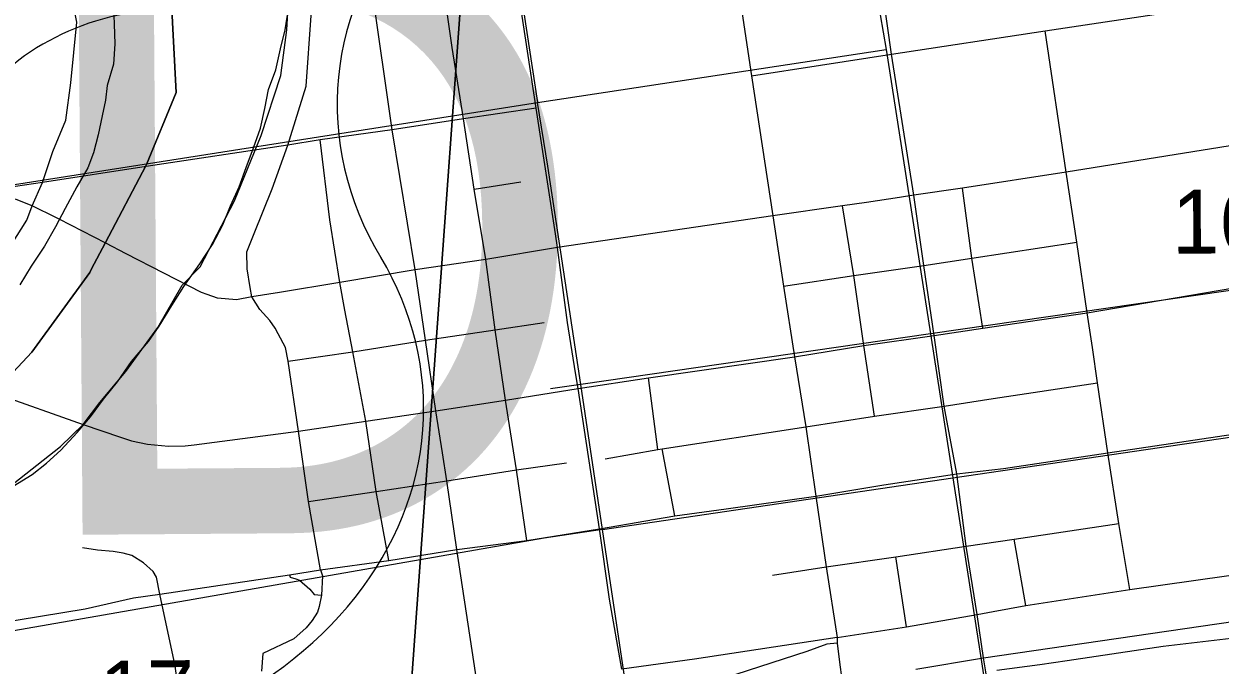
# Model space of a CAD drawing. Extents: x 114604 to 551442, y 316898 to 567001.
# Drawn here: x 204319 to 208463, y 383793 to 386013 of the extents above; entities that cross this region are included whole.
import ezdxf

# ---------------------------------------------------------------- set-up
doc = ezdxf.new("R2010")
doc.units = 0
for name, color, linetype in [('_CIVIL_CONSTRUCTION', 7, 'Continuous'), ('DV_X_County_Line', 7, 'Continuous'), ('GE_P_Alignment_1000_Bearings', 7, 'Continuous'), ('GE_P_Alignment_1000_Stations', 7, 'Continuous'), ('GE_P_Alignment_100_Cardinal_Points', 7, 'Continuous'), ('GE_P_Alignment_500_Cardinal_Points', 7, 'Continuous'), ('GE_P_Alignment_500_Distances', 7, 'Continuous'), ('GE_P_Alignment_500_Stations', 7, 'Continuous'), ('PV_X_Curb', 7, 'Continuous'), ('SN_P_Signs', 7, 'Continuous')]:
    doc.layers.add(name, color=color, linetype=linetype)

msp = doc.modelspace()

# ---------------------------------------------------------------- linework, layer by layer
at = {"layer": '_CIVIL_CONSTRUCTION'}
for p, q in [((207324.7, 385908.1), (207289.9, 386151.8)), ((206802.7, 386079.4), (206839.9, 385833.4)), ((207402, 385419.9), (207324.7, 385908.1)), ((206839.9, 385833.4), (206913.7, 385348.7)), ((206094, 385720.8), (205842.8, 385684.3)), ((205594.6, 385646.5), (205345.2, 385611.1)), ((205842.8, 385684.3), (205594.6, 385646.5)), ((205345.2, 385611.1), (205233.9, 385593.5)), ((204383.8, 385464.1), (204095.5, 385420.2)), ((207436.7, 385176.2), (207402, 385419.9)), ((206913.7, 385348.7), (206647.4, 385309.2)), ((206647.4, 385309.2), (206168, 385238.2)), ((206168, 385238.2), (205919.9, 385197.4)), ((205919.9, 385197.4), (205674.4, 385161.2)), ((205674.4, 385161.2), (205413.3, 385117.4)), ((207473.2, 384934.3), (207436.7, 385176.2)), ((206989.3, 384860.5), (207228.8, 384899.6)), ((207228.8, 384899.6), (207473.2, 384934.3)), ((206483, 384787.1), (206989.3, 384860.5)), ((206239.2, 384750.9), (206483, 384787.1)), ((205988.2, 384710.3), (206239.2, 384750.9)), ((205746.1, 384673.7), (205988.2, 384710.3)), ((205503.4, 384637.1), (205746.1, 384673.7)), ((205270.8, 384603.4), (205503.4, 384637.1)), ((204909.5, 384556), (205270.8, 384603.4))]:
    msp.add_line(p, q, dxfattribs=at)
for points in [[(205233.9, 385593.5), (204743.1, 385518.8), (204383.8, 385464.1)], [(204348, 385383.5), (204292.1, 385404.4), (204194.8, 385420.9), (204095.5, 385420.2)], [(204441.6, 385336.8), (204432.4, 385341.6), (204348, 385383.5)], [(204673.5, 385217.3), (204603.5, 385253.4), (204441.6, 385336.8)], [(204954.6, 385075.6), (204934.6, 385082.9), (204673.5, 385217.3)], [(205413.3, 385117.4), (205205, 385082.6), (205109.1, 385068.1)], [(205109.1, 385068.1), (205056.4, 385057.4), (204989.5, 385063), (204954.6, 385075.6)], [(204016.2, 384798.2), (204217.8, 384734.5), (204524.7, 384625.5), (204654.3, 384582)], [(204654.3, 384582), (204692.7, 384569.1), (204747.5, 384558.4), (204820.8, 384551.4), (204878.6, 384552), (204909.5, 384556)]]:
    msp.add_lwpolyline(points, dxfattribs=at)
at = {"layer": 'DV_X_County_Line'}
for points in [[(204282.1, 384412.1), (204348, 384452.3), (204398, 384492.4), (204447.9, 384536.6), (204503.9, 384598.8), (204549.8, 384653), (204595.7, 384713.1), (204643.7, 384773.3), (204691.6, 384843.5), (204751.5, 384913.7), (204787.5, 384965.9), (204831.4, 385038.1), (204873.3, 385104.3), (204929.2, 385182.5), (204973.1, 385248.7), (205009.1, 385316.9), (205035, 385383), (205064.9, 385449.2), (205088.8, 385515.3), (205114.7, 385583.5), (205138.7, 385651.7), (205154.6, 385719.8), (205166.5, 385786), (205192.4, 385854.1), (205208.3, 385926.3), (205224.2, 385992.4), (205236.2, 386064.6)], [(204630, 386071.8), (204632.1, 386011.7), (204634.2, 385943.6), (204630.3, 385873.4), (204608.4, 385799.3), (204602.4, 385749.1), (204590.5, 385695), (204576.6, 385628.9), (204560.7, 385566.7), (204540.7, 385514.6), (204502.8, 385448.4), (204462.9, 385374.2), (204429, 385310.1), (204391, 385243.9), (204345.1, 385173.7), (204305.2, 385109.5)]]:
    msp.add_lwpolyline(points, dxfattribs=at)
at = {"layer": 'GE_P_Alignment_1000_Bearings'}
for p, q in [((207222, 386414), (207306, 385924.4)), ((206025.4, 386217.1), (206098.4, 385741.3)), ((206098.4, 385741.3), (207306, 385924.4)), ((207306, 385924.4), (207460.1, 384940)), ((203262.2, 385295.4), (206098.4, 385741.3)), ((207460.1, 384940), (206248.1, 384764.7)), ((207460.1, 384940), (207537.6, 384440.8)), ((206248.1, 384764.7), (206143.7, 384749.6)), ((206323.5, 384262.5), (206248.1, 384764.7)), ((206323.5, 384262.5), (207537.6, 384440.8)), ((207537.6, 384440.8), (207684.5, 383494.8)), ((206433.3, 383531.3), (206323.5, 384262.5))]:
    msp.add_line(p, q, dxfattribs=at)
for points in [[(206248.1, 384764.7), (206134.6, 385520.5), (206098.4, 385741.3)], [(211122.4, 385454.1), (210880.2, 385422.7), (208683.2, 385117), (207460.1, 384940)], [(207537.6, 384440.8), (211069.4, 384959.5), (211100.1, 384958.8)], [(206323.5, 384262.5), (206121.6, 384232.8), (203973.3, 383857.2)]]:
    msp.add_lwpolyline(points, dxfattribs=at)
at = {"layer": 'GE_P_Alignment_1000_Stations'}
for p, q in [((207324.7, 385908.1), (207289.9, 386151.8)), ((206802.7, 386079.4), (206839.9, 385833.4)), ((207402, 385419.9), (207324.7, 385908.1)), ((206839.9, 385833.4), (206913.7, 385348.7)), ((206094, 385720.8), (205842.8, 385684.3)), ((205594.6, 385646.5), (205345.2, 385611.1)), ((205842.8, 385684.3), (205594.6, 385646.5)), ((205345.2, 385611.1), (205233.9, 385593.5)), ((204383.8, 385464.1), (204095.5, 385420.2)), ((207436.7, 385176.2), (207402, 385419.9)), ((206913.7, 385348.7), (206647.4, 385309.2)), ((206913.7, 385348.7), (206950.2, 385105)), ((206647.4, 385309.2), (206168, 385238.2)), ((206168, 385238.2), (205919.9, 385197.4)), ((205919.9, 385197.4), (205674.4, 385161.2)), ((205674.4, 385161.2), (205413.3, 385117.4)), ((207473.2, 384934.3), (207436.7, 385176.2)), ((206950.2, 385105), (206989.3, 384860.5)), ((206989.3, 384860.5), (207228.8, 384899.6)), ((207228.8, 384899.6), (207473.2, 384934.3)), ((207507.2, 384689.8), (207473.2, 384934.3)), ((206483, 384787.1), (206989.3, 384860.5)), ((206989.3, 384860.5), (207027.7, 384617.7)), ((206239.2, 384750.9), (206483, 384787.1)), ((205988.2, 384710.3), (206239.2, 384750.9)), ((205746.1, 384673.7), (205988.2, 384710.3)), ((205503.4, 384637.1), (205746.1, 384673.7)), ((207551.2, 384454.8), (207507.2, 384689.8)), ((205270.8, 384603.4), (205503.4, 384637.1)), ((207027.7, 384617.7), (207062.4, 384377.5)), ((204909.5, 384556), (205270.8, 384603.4)), ((207583.6, 384205.1), (207551.2, 384454.8)), ((207062.4, 384377.5), (207098.9, 384133)), ((207621.4, 383968.3), (207583.6, 384205.1)), ((207098.9, 384133), (207136.2, 383888.4))]:
    msp.add_line(p, q, dxfattribs=at)
for points in [[(205233.9, 385593.5), (204743.1, 385518.8), (204383.8, 385464.1)], [(204348, 385383.5), (204292.1, 385404.4), (204194.8, 385420.9), (204095.5, 385420.2)], [(204441.6, 385336.8), (204432.4, 385341.6), (204348, 385383.5)], [(204673.5, 385217.3), (204603.5, 385253.4), (204441.6, 385336.8)], [(204954.6, 385075.6), (204934.6, 385082.9), (204673.5, 385217.3)], [(205413.3, 385117.4), (205205, 385082.6), (205109.1, 385068.1)], [(205109.1, 385068.1), (205056.4, 385057.4), (204989.5, 385063), (204954.6, 385075.6)], [(204016.2, 384798.2), (204217.8, 384734.5), (204524.7, 384625.5), (204654.3, 384582)], [(204654.3, 384582), (204692.7, 384569.1), (204747.5, 384558.4), (204820.8, 384551.4), (204878.6, 384552), (204909.5, 384556)], [(207668.5, 383653), (207656, 383737), (207651.1, 383769.2), (207643, 383817.5), (207621.4, 383968.3)], [(207136.2, 383888.4), (206642, 383813.7), (206390.7, 383779)], [(207136.2, 383888.4), (207136.9, 383869.1), (207145.1, 383803)], [(207145.1, 383803), (207152.5, 383743.4), (207160.5, 383695.2), (207168.7, 383605.7)]]:
    msp.add_lwpolyline(points, dxfattribs=at)
at = {"layer": 'GE_P_Alignment_100_Cardinal_Points'}
for p, q in [((206160.6, 385286.5), (206094, 385720.8)), ((205878.6, 385440.3), (206040.9, 385466.1)), ((206515.9, 384539), (206483, 384787.1)), ((206574.1, 384309.7), (206530.2, 384541.2)), ((207790, 383999.1), (207750.1, 384228.8)), ((207377.3, 383924.9), (207340, 384167.7))]:
    msp.add_line(p, q, dxfattribs=at)
for points in [[(206094, 385720.8), (206020.1, 386208.1), (205907.4, 386965.6), (205899.5, 387017.6)], [(206061.6, 384223.9), (206025.5, 384468.8), (205988.2, 384710.3), (205951.5, 384954.2), (205919.9, 385197.4), (205878.6, 385440.3), (205842.8, 385684.3), (205803, 385931.8), (205769.5, 386168), (205693.8, 386661.8), (205653.3, 386926.7)], [(205109.1, 385068.1), (205103.7, 385100.3), (205093.1, 385165), (205091.7, 385223.8), (205117.5, 385287.8), (205179.2, 385442.2), (205233.9, 385593.5), (205297.7, 385797.2), (205314.3, 386041.9), (205308, 386148.3), (205289.4, 386304.7), (205242.7, 386475.1), (205172.1, 386633.4), (205085.2, 386762.2), (205021.9, 386835.5)], [(203968, 384924.8), (204018.7, 384958), (204092, 385023), (204157.2, 385086), (204229, 385179.1), (204277, 385249.3), (204329.1, 385333.8), (204348, 385383.5), (204383.8, 385464.1), (204420.2, 385571.6), (204465.1, 385680.1), (204482.5, 385808.5), (204502.2, 386018.8), (204479.4, 386135.8), (204465.2, 386223.1), (204434.5, 386328.6), (204412.3, 386391.5), (204348, 386498.9), (204279.5, 386594.4), (204217, 386693.1)], [(205769, 384527.9), (205746.1, 384673.7), (205710.1, 384917.6), (205674.4, 385161.2), (205594.6, 385646.5), (205526.4, 386130.6), (205453, 386624.7), (205445.1, 386677.9)], [(207324.7, 385908.1), (207856.6, 385989.2), (208327, 386059.8), (208776, 386127.7), (208829.1, 386135.6)], [(208150.7, 384054.6), (208111.8, 384282.7), (208074.4, 384528.1), (208038.8, 384770), (208020.6, 384892.3), (208003.2, 385012.8), (207966.7, 385257.4), (207930.2, 385499.3), (207856.6, 385989.2)], [(206839.9, 385833.4), (207079.2, 385869.9), (207324.7, 385908.1)], [(205431.3, 385021.3), (205413.3, 385117.4), (205379.5, 385334), (205345.2, 385611.1)], [(208840.6, 385640.7), (208555.9, 385600.3), (207930.2, 385499.3), (207571.2, 385444.7), (207402, 385419.9), (207352.3, 385412.2)], [(207641.6, 384959.9), (207603.3, 385201.8), (207571.2, 385444.7)], [(207352.3, 385412.2), (207238.1, 385394.4), (207154.8, 385382.5), (206913.7, 385348.7)], [(207266.1, 384654.2), (207228.8, 384899.6), (207193.9, 385141.5), (207154.8, 385382.5)], [(206230.5, 384805.2), (206202.8, 384978.9), (206168, 385238.2), (206160.6, 385286.5)], [(206950.2, 385105), (207193.9, 385141.5), (207436.7, 385176.2), (207603.3, 385201.8), (207966.7, 385257.4)], [(207473.2, 384934.3), (207641.6, 384959.9), (208003.2, 385012.8), (208917.4, 385168.8)], [(205270.8, 384603.4), (205234.7, 384845.6), (205225.3, 384892), (205200, 384940), (205189.6, 384959.7), (205171.1, 384985.9), (205137.2, 385023.7), (205109.1, 385068.1)], [(205584, 384154.9), (205540.2, 384394), (205503.4, 384637.1), (205458.4, 384877.2), (205431.3, 385021.3)], [(205234.7, 384845.6), (205458.4, 384877.2), (205710.1, 384917.6), (205951.5, 384954.2), (206121.3, 384979.6)], [(207551.2, 384454.8), (207712.8, 384473.1), (208074.4, 384528.1), (208996.9, 384665.3), (209192.7, 384694.1), (209554, 384748.6), (210122.9, 384827.8)], [(206390.7, 383779), (206348.4, 384021.1), (206313.6, 384264.6), (206239.2, 384750.9), (206230.5, 384805.2)], [(206333, 384506.7), (206515.9, 384539), (206530.2, 384541.2), (207027.7, 384617.7), (207266.1, 384654.2), (207507.2, 384689.8), (207677.2, 384716.2), (208038.8, 384770)], [(205347.4, 384122.2), (205305.7, 384359.6), (205270.8, 384603.4)], [(205924.8, 383506.7), (205914.6, 383594.4), (205905.3, 383641.5), (205891.6, 383713.6), (205819.3, 384192.6), (205784.2, 384430.7), (205769, 384527.9)], [(205305.7, 384359.6), (205540.2, 384394), (205784.2, 384430.7), (206025.5, 384468.8), (206198.5, 384493.6)], [(206313.6, 384264.6), (206574.1, 384309.7), (206751.8, 384334.2), (207062.4, 384377.5), (207298.6, 384416.9), (207551.2, 384454.8)], [(206912.8, 384103.8), (207098.9, 384133), (207340, 384167.7), (207583.6, 384205.1), (207750.1, 384228.8), (208111.8, 384282.7)], [(205819.3, 384192.6), (206061.6, 384223.9), (206313.6, 384264.6)], [(204790.7, 384038.1), (204779.2, 384097.2), (204766.7, 384116.6), (204733.7, 384147.3), (204693.7, 384171.8), (204662.7, 384180.4), (204628.1, 384186.4), (204574.7, 384190.8), (204522.7, 384198.9)], [(205347.4, 384122.2), (205584, 384154.9), (205819.3, 384192.6)], [(208150.7, 384054.6), (208600, 384117.6), (209073, 384182.6)], [(204790.7, 384038.1), (205239.9, 384105.5), (205347.4, 384122.2)], [(204138.1, 383922.3), (204220.7, 383936.9), (204531.3, 383988), (204699.6, 384025.7), (204790.7, 384038.1)], [(205310.6, 382024.8), (205286.2, 382065.1), (205210.6, 382294), (205064.9, 382768.7), (204991, 382998.9), (204866.1, 383667.4), (204851.7, 383729), (204843.3, 383790.9), (204790.7, 384038.1)], [(207677.6, 383978.6), (207790, 383999.1), (208150.7, 384054.6)], [(207136.2, 383888.4), (207377.3, 383924.9), (207621.4, 383968.3), (207677.6, 383978.6)]]:
    msp.add_lwpolyline(points, dxfattribs=at)
at = {"layer": 'GE_P_Alignment_500_Cardinal_Points'}
for points in [[(205347.4, 384122.2), (205353.7, 384102.3), (205350.2, 384034.9), (205341.9, 383995.6), (205336, 383976.7), (205318.3, 383946.8), (205297.1, 383921.7), (205254.5, 383883.3), (205146.7, 383833.1), (205142.8, 383772.3)], [(205239.9, 384105.5), (205241.4, 384096.8), (205261.2, 384091.8), (205273.7, 384086.6), (205310.3, 384055.7), (205325, 384037.1), (205350.2, 384034.9)], [(207136.9, 383869.1), (207100.5, 383865.2), (207031.9, 383840.5), (206785.4, 383760.5), (206761.2, 383752), (206770.2, 383682)]]:
    msp.add_lwpolyline(points, dxfattribs=at)
msp.add_arc((204823.6, 385190.9), 870.2, 90.4136, 143.5437, dxfattribs=at)
for centre, start_param, end_param in [((206927.1, 385738.2), 5.672304, 6.727422), ((204181.4, 384676.7), 1.559657, 3.580859)]:
    msp.add_ellipse(centre, major_axis=(-1522.8, -11), ratio=0.8, start_param=start_param, end_param=end_param, dxfattribs=at)
at = {"layer": 'GE_P_Alignment_500_Distances'}
for points in [[(204301.7, 387158.9), (204595.4, 386755.7), (204797.8, 386497.7), (204829.6, 386107.7), (204846.4, 385775.5), (204744, 385525.6), (204741.9, 385521.6), (204602.3, 385256.2), (204553, 385162.3), (204547.4, 385151.8), (204347.1, 384875.8), (204216.6, 384737.3)], [(204216.6, 384737.3), (204347.1, 384875.8), (204547.4, 385151.8), (204553, 385162.3), (204602.3, 385256.2), (204741.9, 385521.6), (204744, 385525.6), (204846.4, 385775.5), (204829.6, 386107.7), (204797.8, 386497.7), (204595.4, 386755.7), (204301.7, 387158.9)]]:
    msp.add_lwpolyline(points, dxfattribs=at)
at = {"layer": 'GE_P_Alignment_500_Stations'}
msp.add_line((207689.2, 383774.9), (207838.8, 383795.5), dxfattribs=at)
for points in [[(207838.8, 383795.5), (207933.5, 383808.5), (208266.1, 383858), (208579.7, 383895.8), (209100.2, 383977.1), (209415.6, 384023.7)], [(207408.7, 383779.3), (207643, 383817.5), (208570.8, 383953.4)]]:
    msp.add_lwpolyline(points, dxfattribs=at)
at = {"layer": 'SN_P_Signs'}
for points in [[(203349.7, 388305.5), (205980.7, 388133.3), (205607.9, 382984.4)], [(204182.4, 384343.1), (204446.2, 384549.4), (204524.2, 384625.5), (204582.1, 384701.6), (204672, 384809.6), (204783.8, 384961.8), (204867.7, 385107.9), (204929.6, 385171.9), (205049.4, 385400.1), (205141.2, 385626.2), (205209, 385834.3), (205230.8, 385992.3), (205240.6, 386168.4), (205226.5, 386270.4), (205206.4, 386378.4), (205182.3, 386474.3), (205144.2, 386568.3), (205042, 386732.2), (204931.9, 386852.1), (204529.4, 387303.8), (204407.3, 387443.7), (204392.3, 387460.7), (204305.1, 387559.5)]]:
    msp.add_lwpolyline(points, dxfattribs=at)
msp.add_lwpolyline([(205980.7, 388133.3), (206007.5, 388132.6), (208686.9, 387977.5), (211255.6, 387824.9), (210992.1, 382647.6), (205607.9, 382984.4)], close=True, dxfattribs=at)

# ---------------------------------------------------------------- texts
at = {"layer": 'GE_P_Alignment_500_Cardinal_Points'}
msp.add_text('62D', height=2088.4, rotation=0.4135, dxfattribs=at).set_placement((201187.4, 384220.1))
at = {"layer": 'PV_X_Curb'}
for s, rotation, p in [('16', 0.4137, (208296.6, 385217)), ('17', 0.4136, (204581.2, 383586.8))]:
    msp.add_text(s, height=221.01, rotation=rotation, dxfattribs=at).set_placement(p)

doc.saveas('drawing.dxf')
